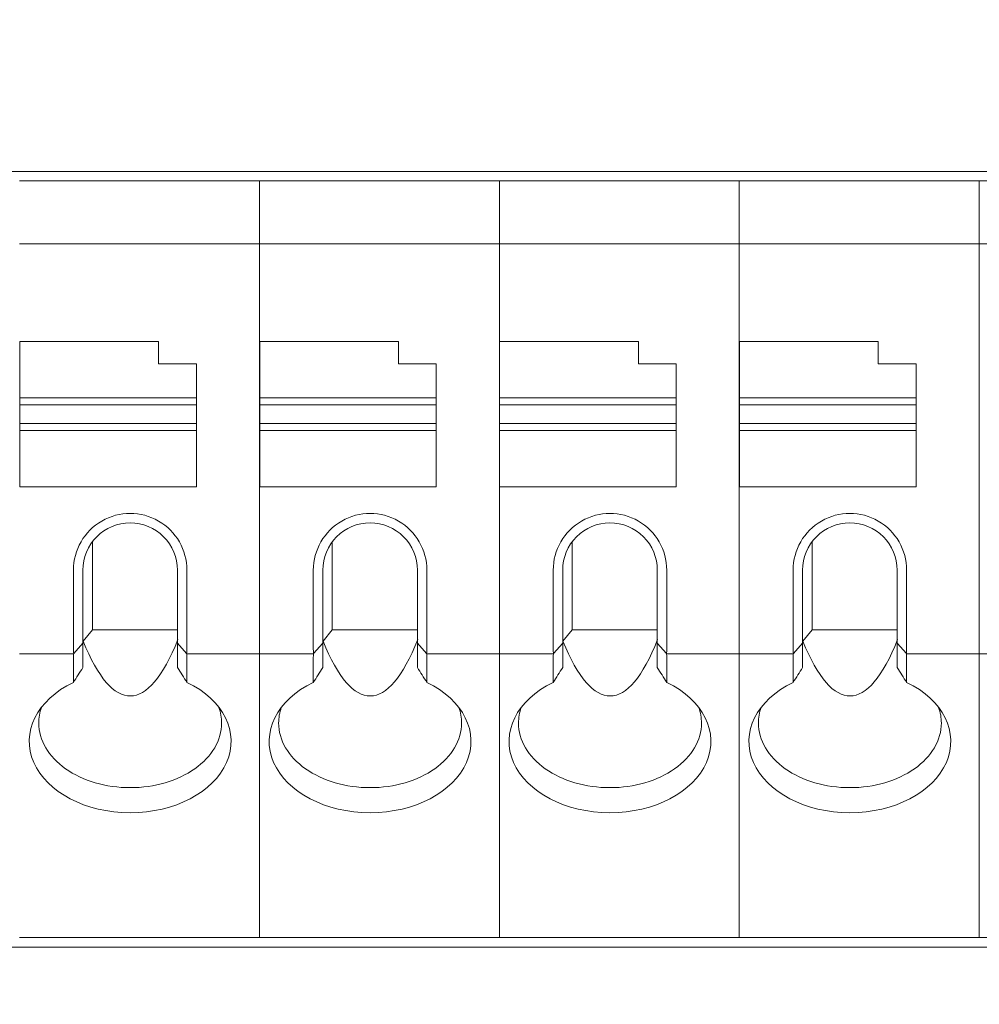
# Model space of a CAD drawing. Header units: millimetres. Extents: x -1114 to 1396, y -630 to 631.
# Tile 321 of 656: x -498 to -483, y 450 to 466. Entities that reach past the tile are written whole.
import ezdxf

# ---------------------------------------------------------------- set-up
doc = ezdxf.new("R2010")
doc.units = ezdxf.units.MM
doc.header["$MEASUREMENT"] = 0

msp = doc.modelspace()

# ---------------------------------------------------------------- linework, layer by layer
at = {"lineweight": 18}
for points, knots in [([(1038.9843, -629.7647), (1038.9843, -629.7647), (-1111.4882, -629.7647), (-1111.4882, -629.7647), (-1111.4882, -629.7647), (-1111.4882, -629.7647), (-1111.4882, 630.7883), (-1111.4882, 630.7883), (-1111.4882, 630.7883), (-1111.4882, 630.7883), (1038.9843, 630.7883), (1038.9843, 630.7883)], [0, 0, 0, 0, 0.3333333, 0.3333333, 0.3333333, 0.3333333, 0.6666667, 0.6666667, 0.6666667, 0.6666667, 1, 1, 1, 1]), ([(-495.207, 457.0334), (-495.207, 457.3549), (-495.3785, 457.652), (-495.657, 457.8128), (-495.657, 457.8128), (-495.9354, 457.9736), (-496.2785, 457.9736), (-496.557, 457.8128), (-496.557, 457.8128), (-496.8354, 457.652), (-497.007, 457.3549), (-497.007, 457.0334)], [0, 0, 0, 0, 0.3333333, 0.3333333, 0.3333333, 0.3333333, 0.6666667, 0.6666667, 0.6666667, 0.6666667, 1, 1, 1, 1]), ([(-491.4037, 457.0334), (-491.4037, 457.3549), (-491.5753, 457.652), (-491.8537, 457.8128), (-491.8537, 457.8128), (-492.1322, 457.9736), (-492.4753, 457.9736), (-492.7537, 457.8128), (-492.7537, 457.8128), (-493.0322, 457.652), (-493.2037, 457.3549), (-493.2037, 457.0334)], [0, 0, 0, 0, 0.3333333, 0.3333333, 0.3333333, 0.3333333, 0.6666667, 0.6666667, 0.6666667, 0.6666667, 1, 1, 1, 1]), ([(-487.6005, 457.0334), (-487.6005, 457.3549), (-487.772, 457.652), (-488.0505, 457.8128), (-488.0505, 457.8128), (-488.3289, 457.9736), (-488.672, 457.9736), (-488.9505, 457.8128), (-488.9505, 457.8128), (-489.2289, 457.652), (-489.4005, 457.3549), (-489.4005, 457.0334)], [0, 0, 0, 0, 0.3333333, 0.3333333, 0.3333333, 0.3333333, 0.6666667, 0.6666667, 0.6666667, 0.6666667, 1, 1, 1, 1]), ([(-483.7972, 457.0334), (-483.7972, 457.3549), (-483.9688, 457.652), (-484.2472, 457.8128), (-484.2472, 457.8128), (-484.5257, 457.9736), (-484.8688, 457.9736), (-485.1472, 457.8128), (-485.1472, 457.8128), (-485.4257, 457.652), (-485.5972, 457.3549), (-485.5972, 457.0334)], [0, 0, 0, 0, 0.3333333, 0.3333333, 0.3333333, 0.3333333, 0.6666667, 0.6666667, 0.6666667, 0.6666667, 1, 1, 1, 1]), ([(-496.107, 457.7834), (-496.3059, 457.7834), (-496.4967, 457.7044), (-496.6373, 457.5637), (-496.6373, 457.5637), (-496.778, 457.4231), (-496.857, 457.2323), (-496.857, 457.0334)], [0, 0, 0, 0, 0.5, 0.5, 0.5, 0.5, 1, 1, 1, 1]), ([(-495.357, 457.0334), (-495.357, 457.2323), (-495.436, 457.4231), (-495.5767, 457.5637), (-495.5767, 457.5637), (-495.7173, 457.7044), (-495.9081, 457.7834), (-496.107, 457.7834)], [0, 0, 0, 0, 0.5, 0.5, 0.5, 0.5, 1, 1, 1, 1]), ([(-492.3037, 457.7834), (-492.5026, 457.7834), (-492.6934, 457.7044), (-492.8341, 457.5637), (-492.8341, 457.5637), (-492.9747, 457.4231), (-493.0537, 457.2323), (-493.0537, 457.0334)], [0, 0, 0, 0, 0.5, 0.5, 0.5, 0.5, 1, 1, 1, 1]), ([(-491.5537, 457.0334), (-491.5537, 457.2323), (-491.6327, 457.4231), (-491.7734, 457.5637), (-491.7734, 457.5637), (-491.9141, 457.7044), (-492.1048, 457.7834), (-492.3037, 457.7834)], [0, 0, 0, 0, 0.5, 0.5, 0.5, 0.5, 1, 1, 1, 1]), ([(-488.5005, 457.7834), (-488.6994, 457.7834), (-488.8902, 457.7044), (-489.0308, 457.5637), (-489.0308, 457.5637), (-489.1715, 457.4231), (-489.2505, 457.2323), (-489.2505, 457.0334)], [0, 0, 0, 0, 0.5, 0.5, 0.5, 0.5, 1, 1, 1, 1]), ([(-487.7505, 457.0334), (-487.7505, 457.2323), (-487.8295, 457.4231), (-487.9701, 457.5637), (-487.9701, 457.5637), (-488.1108, 457.7044), (-488.3016, 457.7834), (-488.5005, 457.7834)], [0, 0, 0, 0, 0.5, 0.5, 0.5, 0.5, 1, 1, 1, 1]), ([(-484.6972, 457.7834), (-484.8961, 457.7834), (-485.0869, 457.7044), (-485.2276, 457.5637), (-485.2276, 457.5637), (-485.3682, 457.4231), (-485.4472, 457.2323), (-485.4472, 457.0334)], [0, 0, 0, 0, 0.5, 0.5, 0.5, 0.5, 1, 1, 1, 1]), ([(-483.9472, 457.0334), (-483.9472, 457.2323), (-484.0262, 457.4231), (-484.1669, 457.5637), (-484.1669, 457.5637), (-484.3075, 457.7044), (-484.4983, 457.7834), (-484.6972, 457.7834)], [0, 0, 0, 0, 0.5, 0.5, 0.5, 0.5, 1, 1, 1, 1]), ([(-497.007, 455.254), (-497.5876, 454.9747), (-497.8428, 454.4602), (-497.6361, 453.9856), (-497.6361, 453.9856), (-497.4295, 453.511), (-496.8093, 453.1872), (-496.107, 453.1872)], [0, 0, 0, 0, 0.5, 0.5, 0.5, 0.5, 1, 1, 1, 1]), ([(-496.107, 453.1872), (-495.4047, 453.1872), (-494.7845, 453.511), (-494.5778, 453.9856), (-494.5778, 453.9856), (-494.3712, 454.4602), (-494.6263, 454.9747), (-495.207, 455.254)], [0, 0, 0, 0, 0.5, 0.5, 0.5, 0.5, 1, 1, 1, 1]), ([(-493.2037, 455.254), (-493.7844, 454.9747), (-494.0396, 454.4602), (-493.8329, 453.9856), (-493.8329, 453.9856), (-493.6262, 453.511), (-493.006, 453.1872), (-492.3037, 453.1872)], [0, 0, 0, 0, 0.5, 0.5, 0.5, 0.5, 1, 1, 1, 1]), ([(-492.3037, 453.1872), (-491.6014, 453.1872), (-490.9813, 453.511), (-490.7746, 453.9856), (-490.7746, 453.9856), (-490.5679, 454.4602), (-490.8231, 454.9747), (-491.4037, 455.254)], [0, 0, 0, 0, 0.5, 0.5, 0.5, 0.5, 1, 1, 1, 1]), ([(-489.4005, 455.254), (-489.9811, 454.9747), (-490.2363, 454.4602), (-490.0296, 453.9856), (-490.0296, 453.9856), (-489.823, 453.511), (-489.2028, 453.1872), (-488.5005, 453.1872)], [0, 0, 0, 0, 0.5, 0.5, 0.5, 0.5, 1, 1, 1, 1]), ([(-488.5005, 453.1872), (-487.7982, 453.1872), (-487.178, 453.511), (-486.9713, 453.9856), (-486.9713, 453.9856), (-486.7647, 454.4602), (-487.0198, 454.9747), (-487.6005, 455.254)], [0, 0, 0, 0, 0.5, 0.5, 0.5, 0.5, 1, 1, 1, 1]), ([(-485.5972, 455.254), (-486.1779, 454.9747), (-486.433, 454.4602), (-486.2264, 453.9856), (-486.2264, 453.9856), (-486.0197, 453.511), (-485.3995, 453.1872), (-484.6972, 453.1872)], [0, 0, 0, 0, 0.5, 0.5, 0.5, 0.5, 1, 1, 1, 1]), ([(-484.6972, 453.1872), (-483.9949, 453.1872), (-483.3747, 453.511), (-483.1681, 453.9856), (-483.1681, 453.9856), (-482.9614, 454.4602), (-483.2166, 454.9747), (-483.7972, 455.254)], [0, 0, 0, 0, 0.5, 0.5, 0.5, 0.5, 1, 1, 1, 1]), ([(-497.557, 454.61), (-497.557, 454.3381), (-497.4042, 454.0773), (-497.1323, 453.885), (-497.1323, 453.885), (-496.8604, 453.6927), (-496.4915, 453.5847), (-496.107, 453.5847)], [0, 0, 0, 0, 0.5, 0.5, 0.5, 0.5, 1, 1, 1, 1]), ([(-496.107, 453.5847), (-495.7224, 453.5847), (-495.3536, 453.6927), (-495.0817, 453.885), (-495.0817, 453.885), (-494.8098, 454.0773), (-494.657, 454.3381), (-494.657, 454.61)], [0, 0, 0, 0, 0.5, 0.5, 0.5, 0.5, 1, 1, 1, 1]), ([(-493.7537, 454.61), (-493.7537, 454.3381), (-493.601, 454.0773), (-493.329, 453.885), (-493.329, 453.885), (-493.0571, 453.6927), (-492.6883, 453.5847), (-492.3037, 453.5847)], [0, 0, 0, 0, 0.5, 0.5, 0.5, 0.5, 1, 1, 1, 1]), ([(-492.3037, 453.5847), (-491.9192, 453.5847), (-491.5504, 453.6927), (-491.2784, 453.885), (-491.2784, 453.885), (-491.0065, 454.0773), (-490.8537, 454.3381), (-490.8537, 454.61)], [0, 0, 0, 0, 0.5, 0.5, 0.5, 0.5, 1, 1, 1, 1]), ([(-489.9505, 454.61), (-489.9505, 454.3381), (-489.7977, 454.0773), (-489.5258, 453.885), (-489.5258, 453.885), (-489.2539, 453.6927), (-488.885, 453.5847), (-488.5005, 453.5847)], [0, 0, 0, 0, 0.5, 0.5, 0.5, 0.5, 1, 1, 1, 1]), ([(-488.5005, 453.5847), (-488.1159, 453.5847), (-487.7471, 453.6927), (-487.4752, 453.885), (-487.4752, 453.885), (-487.2032, 454.0773), (-487.0505, 454.3381), (-487.0505, 454.61)], [0, 0, 0, 0, 0.5, 0.5, 0.5, 0.5, 1, 1, 1, 1]), ([(-486.1472, 454.61), (-486.1472, 454.3381), (-485.9945, 454.0773), (-485.7225, 453.885), (-485.7225, 453.885), (-485.4506, 453.6927), (-485.0818, 453.5847), (-484.6972, 453.5847)], [0, 0, 0, 0, 0.5, 0.5, 0.5, 0.5, 1, 1, 1, 1]), ([(-484.6972, 453.5847), (-484.3127, 453.5847), (-483.9438, 453.6927), (-483.6719, 453.885), (-483.6719, 453.885), (-483.4, 454.0773), (-483.2472, 454.3381), (-483.2472, 454.61)], [0, 0, 0, 0, 0.5, 0.5, 0.5, 0.5, 1, 1, 1, 1])]:
    msp.add_open_spline(points, degree=3, knots=knots, dxfattribs=at)
for points in [[(-514.421, 463.3573), (-514.421, 463.3573), (-467.5842, 463.3573), (-467.5842, 463.3573)], [(-497.8602, 463.2073), (-497.8602, 463.2073), (-494.057, 463.2073), (-494.057, 463.2073)], [(-494.057, 463.2073), (-494.057, 463.2073), (-497.8602, 463.2073), (-497.8602, 463.2073)], [(-494.057, 463.2073), (-494.057, 463.2073), (-490.2537, 463.2073), (-490.2537, 463.2073)], [(-494.057, 463.1575), (-494.057, 463.1575), (-494.057, 463.2073), (-494.057, 463.2073)], [(-494.057, 463.1575), (-494.057, 463.1575), (-494.057, 463.2073), (-494.057, 463.2073)], [(-490.2537, 463.2073), (-490.2537, 463.2073), (-494.057, 463.2073), (-494.057, 463.2073)], [(-494.057, 462.2571), (-494.057, 462.2571), (-494.057, 463.1575), (-494.057, 463.1575)], [(-494.057, 462.2571), (-494.057, 462.2571), (-494.057, 463.1575), (-494.057, 463.1575)], [(-490.2537, 463.2073), (-490.2537, 463.2073), (-486.4505, 463.2073), (-486.4505, 463.2073)], [(-490.2537, 463.1575), (-490.2537, 463.1575), (-490.2537, 463.2073), (-490.2537, 463.2073)], [(-490.2537, 463.1575), (-490.2537, 463.1575), (-490.2537, 463.2073), (-490.2537, 463.2073)], [(-486.4505, 463.2073), (-486.4505, 463.2073), (-490.2537, 463.2073), (-490.2537, 463.2073)], [(-490.2537, 462.2571), (-490.2537, 462.2571), (-490.2537, 463.1575), (-490.2537, 463.1575)], [(-490.2537, 462.2571), (-490.2537, 462.2571), (-490.2537, 463.1575), (-490.2537, 463.1575)], [(-486.4505, 463.2073), (-486.4505, 463.2073), (-482.6472, 463.2073), (-482.6472, 463.2073)], [(-486.4505, 463.1575), (-486.4505, 463.1575), (-486.4505, 463.2073), (-486.4505, 463.2073)], [(-482.6472, 463.2073), (-482.6472, 463.2073), (-486.4505, 463.2073), (-486.4505, 463.2073)], [(-486.4505, 463.1575), (-486.4505, 463.1575), (-486.4505, 463.2073), (-486.4505, 463.2073)], [(-486.4505, 462.2571), (-486.4505, 462.2571), (-486.4505, 463.1575), (-486.4505, 463.1575)], [(-486.4505, 462.2571), (-486.4505, 462.2571), (-486.4505, 463.1575), (-486.4505, 463.1575)], [(-482.6472, 463.2073), (-482.6472, 463.2073), (-478.844, 463.2073), (-478.844, 463.2073)], [(-482.6472, 463.1575), (-482.6472, 463.1575), (-482.6472, 463.2073), (-482.6472, 463.2073)], [(-478.844, 463.2073), (-478.844, 463.2073), (-482.6472, 463.2073), (-482.6472, 463.2073)], [(-482.6472, 463.1575), (-482.6472, 463.1575), (-482.6472, 463.2073), (-482.6472, 463.2073)], [(-482.6472, 462.2571), (-482.6472, 462.2571), (-482.6472, 463.1575), (-482.6472, 463.1575)], [(-482.6472, 462.2571), (-482.6472, 462.2571), (-482.6472, 463.1575), (-482.6472, 463.1575)], [(-497.8602, 462.2073), (-497.8602, 462.2073), (-494.057, 462.2073), (-494.057, 462.2073)], [(-494.057, 462.1369), (-494.057, 462.1369), (-494.057, 462.2571), (-494.057, 462.2571)], [(-494.057, 462.1369), (-494.057, 462.1369), (-494.057, 462.2571), (-494.057, 462.2571)], [(-494.057, 462.2073), (-494.057, 462.2073), (-490.2537, 462.2073), (-490.2537, 462.2073)], [(-490.2537, 462.1369), (-490.2537, 462.1369), (-490.2537, 462.2571), (-490.2537, 462.2571)], [(-490.2537, 462.1369), (-490.2537, 462.1369), (-490.2537, 462.2571), (-490.2537, 462.2571)], [(-490.2537, 462.2073), (-490.2537, 462.2073), (-486.4505, 462.2073), (-486.4505, 462.2073)], [(-486.4505, 462.1369), (-486.4505, 462.1369), (-486.4505, 462.2571), (-486.4505, 462.2571)], [(-486.4505, 462.1369), (-486.4505, 462.1369), (-486.4505, 462.2571), (-486.4505, 462.2571)], [(-486.4505, 462.2073), (-486.4505, 462.2073), (-482.6472, 462.2073), (-482.6472, 462.2073)], [(-482.6472, 462.1369), (-482.6472, 462.1369), (-482.6472, 462.2571), (-482.6472, 462.2571)], [(-482.6472, 462.1369), (-482.6472, 462.1369), (-482.6472, 462.2571), (-482.6472, 462.2571)], [(-482.6472, 462.2073), (-482.6472, 462.2073), (-478.844, 462.2073), (-478.844, 462.2073)], [(-494.057, 455.7777), (-494.057, 455.7777), (-494.057, 462.1369), (-494.057, 462.1369)], [(-494.057, 455.7777), (-494.057, 455.7777), (-494.057, 462.1369), (-494.057, 462.1369)], [(-490.2537, 455.7777), (-490.2537, 455.7777), (-490.2537, 462.1369), (-490.2537, 462.1369)], [(-490.2537, 455.7777), (-490.2537, 455.7777), (-490.2537, 462.1369), (-490.2537, 462.1369)], [(-486.4505, 455.7777), (-486.4505, 455.7777), (-486.4505, 462.1369), (-486.4505, 462.1369)], [(-486.4505, 455.7777), (-486.4505, 455.7777), (-486.4505, 462.1369), (-486.4505, 462.1369)], [(-482.6472, 455.7777), (-482.6472, 455.7777), (-482.6472, 462.1369), (-482.6472, 462.1369)], [(-482.6472, 455.7777), (-482.6472, 455.7777), (-482.6472, 462.1369), (-482.6472, 462.1369)], [(-497.857, 460.6573), (-497.857, 460.6573), (-497.857, 459.7665), (-497.857, 459.7665)], [(-495.657, 460.6573), (-495.657, 460.6573), (-497.857, 460.6573), (-497.857, 460.6573)], [(-495.657, 460.3073), (-495.657, 460.3073), (-495.657, 460.6573), (-495.657, 460.6573)], [(-491.8537, 460.6573), (-491.8537, 460.6573), (-494.0537, 460.6573), (-494.0537, 460.6573)], [(-494.0537, 460.6573), (-494.0537, 460.6573), (-494.0537, 459.7665), (-494.0537, 459.7665)], [(-491.8537, 460.3073), (-491.8537, 460.3073), (-491.8537, 460.6573), (-491.8537, 460.6573)], [(-488.0505, 460.6573), (-488.0505, 460.6573), (-490.2505, 460.6573), (-490.2505, 460.6573)], [(-490.2505, 460.6573), (-490.2505, 460.6573), (-490.2505, 459.7665), (-490.2505, 459.7665)], [(-488.0505, 460.3073), (-488.0505, 460.3073), (-488.0505, 460.6573), (-488.0505, 460.6573)], [(-484.2472, 460.6573), (-484.2472, 460.6573), (-486.4472, 460.6573), (-486.4472, 460.6573)], [(-486.4472, 460.6573), (-486.4472, 460.6573), (-486.4472, 459.7665), (-486.4472, 459.7665)], [(-484.2472, 460.3073), (-484.2472, 460.3073), (-484.2472, 460.6573), (-484.2472, 460.6573)], [(-495.057, 460.3073), (-495.057, 460.3073), (-495.657, 460.3073), (-495.657, 460.3073)], [(-495.057, 459.7665), (-495.057, 459.7665), (-495.057, 460.3073), (-495.057, 460.3073)], [(-491.2537, 460.3073), (-491.2537, 460.3073), (-491.8537, 460.3073), (-491.8537, 460.3073)], [(-491.2537, 459.7665), (-491.2537, 459.7665), (-491.2537, 460.3073), (-491.2537, 460.3073)], [(-487.4505, 460.3073), (-487.4505, 460.3073), (-488.0505, 460.3073), (-488.0505, 460.3073)], [(-487.4505, 459.7665), (-487.4505, 459.7665), (-487.4505, 460.3073), (-487.4505, 460.3073)], [(-483.6472, 460.3073), (-483.6472, 460.3073), (-484.2472, 460.3073), (-484.2472, 460.3073)], [(-483.6472, 459.7665), (-483.6472, 459.7665), (-483.6472, 460.3073), (-483.6472, 460.3073)], [(-497.857, 459.7665), (-497.857, 459.7665), (-495.057, 459.7665), (-495.057, 459.7665)], [(-497.857, 459.7665), (-497.857, 459.7665), (-497.857, 459.6573), (-497.857, 459.6573)], [(-497.857, 459.3573), (-497.857, 459.3573), (-497.857, 459.6573), (-497.857, 459.6573)], [(-497.857, 459.6573), (-497.857, 459.6573), (-495.057, 459.6573), (-495.057, 459.6573)], [(-495.057, 459.7665), (-495.057, 459.7665), (-495.057, 459.6573), (-495.057, 459.6573)], [(-495.057, 459.6573), (-495.057, 459.6573), (-495.057, 459.3573), (-495.057, 459.3573)], [(-494.0537, 459.7665), (-494.0537, 459.7665), (-491.2537, 459.7665), (-491.2537, 459.7665)], [(-494.0537, 459.7665), (-494.0537, 459.7665), (-494.0537, 459.6573), (-494.0537, 459.6573)], [(-494.0537, 459.3573), (-494.0537, 459.3573), (-494.0537, 459.6573), (-494.0537, 459.6573)], [(-494.0537, 459.6573), (-494.0537, 459.6573), (-491.2537, 459.6573), (-491.2537, 459.6573)], [(-491.2537, 459.7665), (-491.2537, 459.7665), (-491.2537, 459.6573), (-491.2537, 459.6573)], [(-491.2537, 459.6573), (-491.2537, 459.6573), (-491.2537, 459.3573), (-491.2537, 459.3573)], [(-490.2505, 459.7665), (-490.2505, 459.7665), (-490.2505, 459.6573), (-490.2505, 459.6573)], [(-490.2505, 459.7665), (-490.2505, 459.7665), (-487.4505, 459.7665), (-487.4505, 459.7665)], [(-490.2505, 459.3573), (-490.2505, 459.3573), (-490.2505, 459.6573), (-490.2505, 459.6573)], [(-490.2505, 459.6573), (-490.2505, 459.6573), (-487.4505, 459.6573), (-487.4505, 459.6573)], [(-487.4505, 459.7665), (-487.4505, 459.7665), (-487.4505, 459.6573), (-487.4505, 459.6573)], [(-487.4505, 459.6573), (-487.4505, 459.6573), (-487.4505, 459.3573), (-487.4505, 459.3573)], [(-486.4472, 459.7665), (-486.4472, 459.7665), (-483.6472, 459.7665), (-483.6472, 459.7665)], [(-486.4472, 459.7665), (-486.4472, 459.7665), (-486.4472, 459.6573), (-486.4472, 459.6573)], [(-486.4472, 459.3573), (-486.4472, 459.3573), (-486.4472, 459.6573), (-486.4472, 459.6573)], [(-486.4472, 459.6573), (-486.4472, 459.6573), (-483.6472, 459.6573), (-483.6472, 459.6573)], [(-483.6472, 459.7665), (-483.6472, 459.7665), (-483.6472, 459.6573), (-483.6472, 459.6573)], [(-483.6472, 459.6573), (-483.6472, 459.6573), (-483.6472, 459.3573), (-483.6472, 459.3573)], [(-497.857, 459.3573), (-497.857, 459.3573), (-497.857, 459.2481), (-497.857, 459.2481)], [(-495.057, 459.3573), (-495.057, 459.3573), (-497.857, 459.3573), (-497.857, 459.3573)], [(-495.057, 459.3573), (-495.057, 459.3573), (-495.057, 459.2481), (-495.057, 459.2481)], [(-491.2537, 459.3573), (-491.2537, 459.3573), (-494.0537, 459.3573), (-494.0537, 459.3573)], [(-494.0537, 459.3573), (-494.0537, 459.3573), (-494.0537, 459.2481), (-494.0537, 459.2481)], [(-491.2537, 459.3573), (-491.2537, 459.3573), (-491.2537, 459.2481), (-491.2537, 459.2481)], [(-490.2505, 459.3573), (-490.2505, 459.3573), (-490.2505, 459.2481), (-490.2505, 459.2481)], [(-487.4505, 459.3573), (-487.4505, 459.3573), (-490.2505, 459.3573), (-490.2505, 459.3573)], [(-487.4505, 459.3573), (-487.4505, 459.3573), (-487.4505, 459.2481), (-487.4505, 459.2481)], [(-483.6472, 459.3573), (-483.6472, 459.3573), (-486.4472, 459.3573), (-486.4472, 459.3573)], [(-486.4472, 459.3573), (-486.4472, 459.3573), (-486.4472, 459.2481), (-486.4472, 459.2481)], [(-483.6472, 459.3573), (-483.6472, 459.3573), (-483.6472, 459.2481), (-483.6472, 459.2481)], [(-497.857, 459.2481), (-497.857, 459.2481), (-497.857, 458.3573), (-497.857, 458.3573)], [(-495.057, 459.2481), (-495.057, 459.2481), (-497.857, 459.2481), (-497.857, 459.2481)], [(-495.057, 459.2481), (-495.057, 459.2481), (-495.057, 458.3573), (-495.057, 458.3573)], [(-494.0537, 459.2481), (-494.0537, 459.2481), (-494.0537, 458.3573), (-494.0537, 458.3573)], [(-491.2537, 459.2481), (-491.2537, 459.2481), (-494.0537, 459.2481), (-494.0537, 459.2481)], [(-491.2537, 459.2481), (-491.2537, 459.2481), (-491.2537, 458.3573), (-491.2537, 458.3573)], [(-487.4505, 459.2481), (-487.4505, 459.2481), (-490.2505, 459.2481), (-490.2505, 459.2481)], [(-490.2505, 459.2481), (-490.2505, 459.2481), (-490.2505, 458.3573), (-490.2505, 458.3573)], [(-487.4505, 459.2481), (-487.4505, 459.2481), (-487.4505, 458.3573), (-487.4505, 458.3573)], [(-486.4472, 459.2481), (-486.4472, 459.2481), (-486.4472, 458.3573), (-486.4472, 458.3573)], [(-483.6472, 459.2481), (-483.6472, 459.2481), (-486.4472, 459.2481), (-486.4472, 459.2481)], [(-483.6472, 459.2481), (-483.6472, 459.2481), (-483.6472, 458.3573), (-483.6472, 458.3573)], [(-495.057, 458.3573), (-495.057, 458.3573), (-497.857, 458.3573), (-497.857, 458.3573)], [(-491.2537, 458.3573), (-491.2537, 458.3573), (-494.0537, 458.3573), (-494.0537, 458.3573)], [(-487.4505, 458.3573), (-487.4505, 458.3573), (-490.2505, 458.3573), (-490.2505, 458.3573)], [(-483.6472, 458.3573), (-483.6472, 458.3573), (-486.4472, 458.3573), (-486.4472, 458.3573)], [(-496.707, 457.4834), (-496.707, 457.4834), (-496.707, 456.0863), (-496.707, 456.0863)], [(-492.9037, 457.4834), (-492.9037, 457.4834), (-492.9037, 456.0863), (-492.9037, 456.0863)], [(-489.1005, 457.4834), (-489.1005, 457.4834), (-489.1005, 456.0863), (-489.1005, 456.0863)], [(-485.2972, 457.4834), (-485.2972, 457.4834), (-485.2972, 456.0863), (-485.2972, 456.0863)], [(-497.007, 457.0334), (-497.007, 457.0334), (-497.007, 455.7777), (-497.007, 455.7777)], [(-496.857, 455.878), (-496.857, 455.878), (-496.857, 457.0334), (-496.857, 457.0334)], [(-495.357, 457.0334), (-495.357, 457.0334), (-495.357, 455.878), (-495.357, 455.878)], [(-495.207, 455.7777), (-495.207, 455.7777), (-495.207, 457.0334), (-495.207, 457.0334)], [(-493.2037, 457.0334), (-493.2037, 457.0334), (-493.2037, 455.7777), (-493.2037, 455.7777)], [(-493.0537, 455.878), (-493.0537, 455.878), (-493.0537, 457.0334), (-493.0537, 457.0334)], [(-491.5537, 457.0334), (-491.5537, 457.0334), (-491.5537, 455.878), (-491.5537, 455.878)], [(-491.4037, 455.7777), (-491.4037, 455.7777), (-491.4037, 457.0334), (-491.4037, 457.0334)], [(-489.4005, 457.0334), (-489.4005, 457.0334), (-489.4005, 455.7777), (-489.4005, 455.7777)], [(-489.2505, 455.878), (-489.2505, 455.878), (-489.2505, 457.0334), (-489.2505, 457.0334)], [(-487.7505, 457.0334), (-487.7505, 457.0334), (-487.7505, 455.878), (-487.7505, 455.878)], [(-487.6005, 455.7777), (-487.6005, 455.7777), (-487.6005, 457.0334), (-487.6005, 457.0334)], [(-485.5972, 457.0334), (-485.5972, 457.0334), (-485.5972, 455.7777), (-485.5972, 455.7777)], [(-485.4472, 455.878), (-485.4472, 455.878), (-485.4472, 457.0334), (-485.4472, 457.0334)], [(-483.9472, 457.0334), (-483.9472, 457.0334), (-483.9472, 455.878), (-483.9472, 455.878)], [(-483.7972, 455.7777), (-483.7972, 455.7777), (-483.7972, 457.0334), (-483.7972, 457.0334)], [(-496.8535, 455.9096), (-496.8535, 455.9096), (-496.707, 456.0863), (-496.707, 456.0863)], [(-496.707, 456.0863), (-496.707, 456.0863), (-495.357, 456.0863), (-495.357, 456.0863)], [(-493.0502, 455.9096), (-493.0502, 455.9096), (-492.9037, 456.0863), (-492.9037, 456.0863)], [(-492.9037, 456.0863), (-492.9037, 456.0863), (-491.5537, 456.0863), (-491.5537, 456.0863)], [(-489.247, 455.9096), (-489.247, 455.9096), (-489.1005, 456.0863), (-489.1005, 456.0863)], [(-489.1005, 456.0863), (-489.1005, 456.0863), (-487.7505, 456.0863), (-487.7505, 456.0863)], [(-485.4437, 455.9096), (-485.4437, 455.9096), (-485.2972, 456.0863), (-485.2972, 456.0863)], [(-485.2972, 456.0863), (-485.2972, 456.0863), (-483.9472, 456.0863), (-483.9472, 456.0863)], [(-496.8535, 455.9096), (-496.3796, 454.7427), (-495.8256, 454.7451), (-495.3515, 455.932)], [(-493.0502, 455.9096), (-492.5764, 454.7427), (-492.0223, 454.7451), (-491.5482, 455.932)], [(-489.247, 455.9096), (-488.7731, 454.7427), (-488.2191, 454.7451), (-487.745, 455.932)], [(-485.4437, 455.9096), (-484.9699, 454.7427), (-484.4158, 454.7451), (-483.9417, 455.932)], [(-497.007, 455.7777), (-497.007, 455.7553), (-497.0054, 455.7334), (-497.0023, 455.7127)], [(-496.857, 455.878), (-496.857, 455.878), (-497.0023, 455.7127), (-497.0023, 455.7127)], [(-496.857, 455.4875), (-496.857, 455.4875), (-496.857, 455.878), (-496.857, 455.878)], [(-495.357, 455.4875), (-495.357, 455.4875), (-495.357, 455.878), (-495.357, 455.878)], [(-495.357, 455.878), (-495.357, 455.878), (-495.2117, 455.7127), (-495.2117, 455.7127)], [(-495.2117, 455.7127), (-495.2086, 455.7334), (-495.207, 455.7553), (-495.207, 455.7777)], [(-494.057, 455.6575), (-494.057, 455.6575), (-494.057, 455.7777), (-494.057, 455.7777)], [(-494.057, 455.6575), (-494.057, 455.6575), (-494.057, 455.7777), (-494.057, 455.7777)], [(-493.2037, 455.7777), (-493.2037, 455.7553), (-493.2021, 455.7334), (-493.199, 455.7127)], [(-493.0537, 455.878), (-493.0537, 455.878), (-493.199, 455.7127), (-493.199, 455.7127)], [(-493.0537, 455.4875), (-493.0537, 455.4875), (-493.0537, 455.878), (-493.0537, 455.878)], [(-491.5537, 455.4875), (-491.5537, 455.4875), (-491.5537, 455.878), (-491.5537, 455.878)], [(-491.5537, 455.878), (-491.5537, 455.878), (-491.4084, 455.7127), (-491.4084, 455.7127)], [(-491.4084, 455.7127), (-491.4053, 455.7334), (-491.4037, 455.7553), (-491.4037, 455.7777)], [(-490.2537, 455.6575), (-490.2537, 455.6575), (-490.2537, 455.7777), (-490.2537, 455.7777)], [(-490.2537, 455.6575), (-490.2537, 455.6575), (-490.2537, 455.7777), (-490.2537, 455.7777)], [(-489.4005, 455.7777), (-489.4005, 455.7553), (-489.3989, 455.7334), (-489.3958, 455.7127)], [(-489.2505, 455.878), (-489.2505, 455.878), (-489.3958, 455.7127), (-489.3958, 455.7127)], [(-489.2505, 455.4875), (-489.2505, 455.4875), (-489.2505, 455.878), (-489.2505, 455.878)], [(-487.7505, 455.4875), (-487.7505, 455.4875), (-487.7505, 455.878), (-487.7505, 455.878)], [(-487.7505, 455.878), (-487.7505, 455.878), (-487.6052, 455.7127), (-487.6052, 455.7127)], [(-487.6052, 455.7127), (-487.6021, 455.7334), (-487.6005, 455.7553), (-487.6005, 455.7777)], [(-486.4505, 455.6575), (-486.4505, 455.6575), (-486.4505, 455.7777), (-486.4505, 455.7777)], [(-486.4505, 455.6575), (-486.4505, 455.6575), (-486.4505, 455.7777), (-486.4505, 455.7777)], [(-485.5972, 455.7777), (-485.5972, 455.7553), (-485.5956, 455.7334), (-485.5925, 455.7127)], [(-485.4472, 455.878), (-485.4472, 455.878), (-485.5925, 455.7127), (-485.5925, 455.7127)], [(-485.4472, 455.4875), (-485.4472, 455.4875), (-485.4472, 455.878), (-485.4472, 455.878)], [(-483.9472, 455.4875), (-483.9472, 455.4875), (-483.9472, 455.878), (-483.9472, 455.878)], [(-483.9472, 455.878), (-483.9472, 455.878), (-483.8019, 455.7127), (-483.8019, 455.7127)], [(-483.8019, 455.7127), (-483.7988, 455.7334), (-483.7972, 455.7553), (-483.7972, 455.7777)], [(-482.6472, 455.6575), (-482.6472, 455.6575), (-482.6472, 455.7777), (-482.6472, 455.7777)], [(-482.6472, 455.6575), (-482.6472, 455.6575), (-482.6472, 455.7777), (-482.6472, 455.7777)], [(-497.8602, 455.7073), (-497.8602, 455.7073), (-497.0031, 455.7073), (-497.0031, 455.7073)], [(-497.0023, 455.7127), (-497.0054, 455.692), (-497.007, 455.6733), (-497.007, 455.6575)], [(-497.007, 455.6575), (-497.007, 455.6575), (-497.007, 455.254), (-497.007, 455.254)], [(-495.2117, 455.7127), (-495.2086, 455.692), (-495.207, 455.6733), (-495.207, 455.6575)], [(-494.057, 455.7073), (-494.057, 455.7073), (-495.2109, 455.7073), (-495.2109, 455.7073)], [(-495.207, 455.6575), (-495.207, 455.6575), (-495.207, 455.254), (-495.207, 455.254)], [(-493.1998, 455.7073), (-493.1998, 455.7073), (-494.057, 455.7073), (-494.057, 455.7073)], [(-494.057, 451.2571), (-494.057, 451.2571), (-494.057, 455.6575), (-494.057, 455.6575)], [(-494.057, 451.2571), (-494.057, 451.2571), (-494.057, 455.6575), (-494.057, 455.6575)], [(-493.199, 455.7127), (-493.2021, 455.692), (-493.2037, 455.6733), (-493.2037, 455.6575)], [(-493.2037, 455.6575), (-493.2037, 455.6575), (-493.2037, 455.254), (-493.2037, 455.254)], [(-491.4084, 455.7127), (-491.4053, 455.692), (-491.4037, 455.6733), (-491.4037, 455.6575)], [(-490.2537, 455.7073), (-490.2537, 455.7073), (-491.4077, 455.7073), (-491.4077, 455.7073)], [(-491.4037, 455.6575), (-491.4037, 455.6575), (-491.4037, 455.254), (-491.4037, 455.254)], [(-489.3965, 455.7073), (-489.3965, 455.7073), (-490.2537, 455.7073), (-490.2537, 455.7073)], [(-490.2537, 451.2571), (-490.2537, 451.2571), (-490.2537, 455.6575), (-490.2537, 455.6575)], [(-490.2537, 451.2571), (-490.2537, 451.2571), (-490.2537, 455.6575), (-490.2537, 455.6575)], [(-489.3958, 455.7127), (-489.3989, 455.692), (-489.4005, 455.6733), (-489.4005, 455.6575)], [(-489.4005, 455.6575), (-489.4005, 455.6575), (-489.4005, 455.254), (-489.4005, 455.254)], [(-487.6052, 455.7127), (-487.6021, 455.692), (-487.6005, 455.6733), (-487.6005, 455.6575)], [(-486.4505, 455.7073), (-486.4505, 455.7073), (-487.6044, 455.7073), (-487.6044, 455.7073)], [(-487.6005, 455.6575), (-487.6005, 455.6575), (-487.6005, 455.254), (-487.6005, 455.254)], [(-485.5933, 455.7073), (-485.5933, 455.7073), (-486.4505, 455.7073), (-486.4505, 455.7073)], [(-486.4505, 451.2571), (-486.4505, 451.2571), (-486.4505, 455.6575), (-486.4505, 455.6575)], [(-486.4505, 451.2571), (-486.4505, 451.2571), (-486.4505, 455.6575), (-486.4505, 455.6575)], [(-485.5925, 455.7127), (-485.5956, 455.692), (-485.5972, 455.6733), (-485.5972, 455.6575)], [(-485.5972, 455.6575), (-485.5972, 455.6575), (-485.5972, 455.254), (-485.5972, 455.254)], [(-483.8019, 455.7127), (-483.7988, 455.692), (-483.7972, 455.6733), (-483.7972, 455.6575)], [(-482.6472, 455.7073), (-482.6472, 455.7073), (-483.8011, 455.7073), (-483.8011, 455.7073)], [(-483.7972, 455.6575), (-483.7972, 455.6575), (-483.7972, 455.254), (-483.7972, 455.254)], [(-482.6472, 455.7073), (-482.6472, 455.7073), (-481.79, 455.7073), (-481.79, 455.7073)], [(-482.6472, 451.2571), (-482.6472, 451.2571), (-482.6472, 455.6575), (-482.6472, 455.6575)], [(-482.6472, 451.2571), (-482.6472, 451.2571), (-482.6472, 455.6575), (-482.6472, 455.6575)], [(-496.857, 455.4875), (-496.9069, 455.4104), (-496.9569, 455.3325), (-497.007, 455.254)], [(-495.207, 455.254), (-495.257, 455.3325), (-495.307, 455.4104), (-495.357, 455.4875)], [(-493.0537, 455.4875), (-493.1037, 455.4104), (-493.1537, 455.3325), (-493.2037, 455.254)], [(-491.4037, 455.254), (-491.4538, 455.3325), (-491.5038, 455.4104), (-491.5537, 455.4875)], [(-489.2505, 455.4875), (-489.3004, 455.4104), (-489.3504, 455.3325), (-489.4005, 455.254)], [(-487.6005, 455.254), (-487.6505, 455.3325), (-487.7005, 455.4104), (-487.7505, 455.4875)], [(-485.4472, 455.4875), (-485.4972, 455.4104), (-485.5472, 455.3325), (-485.5972, 455.254)], [(-483.7972, 455.254), (-483.8473, 455.3325), (-483.8973, 455.4104), (-483.9472, 455.4875)], [(-497.5144, 454.8568), (-497.5427, 454.776), (-497.557, 454.6932), (-497.557, 454.61)], [(-494.657, 454.61), (-494.657, 454.6932), (-494.6713, 454.776), (-494.6996, 454.8568)], [(-493.7111, 454.8568), (-493.7394, 454.776), (-493.7537, 454.6932), (-493.7537, 454.61)], [(-490.8537, 454.61), (-490.8537, 454.6932), (-490.868, 454.776), (-490.8964, 454.8568)], [(-489.9078, 454.8568), (-489.9362, 454.776), (-489.9505, 454.6932), (-489.9505, 454.61)], [(-487.0505, 454.61), (-487.0505, 454.6932), (-487.0648, 454.776), (-487.0931, 454.8568)], [(-486.1046, 454.8568), (-486.1329, 454.776), (-486.1472, 454.6932), (-486.1472, 454.61)], [(-483.2472, 454.61), (-483.2472, 454.6932), (-483.2615, 454.776), (-483.2899, 454.8568)], [(-494.057, 451.2073), (-494.057, 451.2073), (-494.057, 451.2571), (-494.057, 451.2571)], [(-494.057, 451.2073), (-494.057, 451.2073), (-494.057, 451.2571), (-494.057, 451.2571)], [(-490.2537, 451.2073), (-490.2537, 451.2073), (-490.2537, 451.2571), (-490.2537, 451.2571)], [(-490.2537, 451.2073), (-490.2537, 451.2073), (-490.2537, 451.2571), (-490.2537, 451.2571)], [(-486.4505, 451.2073), (-486.4505, 451.2073), (-486.4505, 451.2571), (-486.4505, 451.2571)], [(-486.4505, 451.2073), (-486.4505, 451.2073), (-486.4505, 451.2571), (-486.4505, 451.2571)], [(-482.6472, 451.2073), (-482.6472, 451.2073), (-482.6472, 451.2571), (-482.6472, 451.2571)], [(-482.6472, 451.2073), (-482.6472, 451.2073), (-482.6472, 451.2571), (-482.6472, 451.2571)], [(-467.5842, 451.0573), (-467.5842, 451.0573), (-514.421, 451.0573), (-514.421, 451.0573)], [(-494.057, 451.2073), (-494.057, 451.2073), (-497.8602, 451.2073), (-497.8602, 451.2073)], [(-497.8602, 451.2073), (-497.8602, 451.2073), (-494.057, 451.2073), (-494.057, 451.2073)], [(-490.2537, 451.2073), (-490.2537, 451.2073), (-494.057, 451.2073), (-494.057, 451.2073)], [(-494.057, 451.2073), (-494.057, 451.2073), (-490.2537, 451.2073), (-490.2537, 451.2073)], [(-486.4505, 451.2073), (-486.4505, 451.2073), (-490.2537, 451.2073), (-490.2537, 451.2073)], [(-490.2537, 451.2073), (-490.2537, 451.2073), (-486.4505, 451.2073), (-486.4505, 451.2073)], [(-482.6472, 451.2073), (-482.6472, 451.2073), (-486.4505, 451.2073), (-486.4505, 451.2073)], [(-486.4505, 451.2073), (-486.4505, 451.2073), (-482.6472, 451.2073), (-482.6472, 451.2073)], [(-478.844, 451.2073), (-478.844, 451.2073), (-482.6472, 451.2073), (-482.6472, 451.2073)], [(-482.6472, 451.2073), (-482.6472, 451.2073), (-478.844, 451.2073), (-478.844, 451.2073)]]:
    msp.add_open_spline(points, degree=3, dxfattribs=at)

doc.saveas('drawing.dxf')
